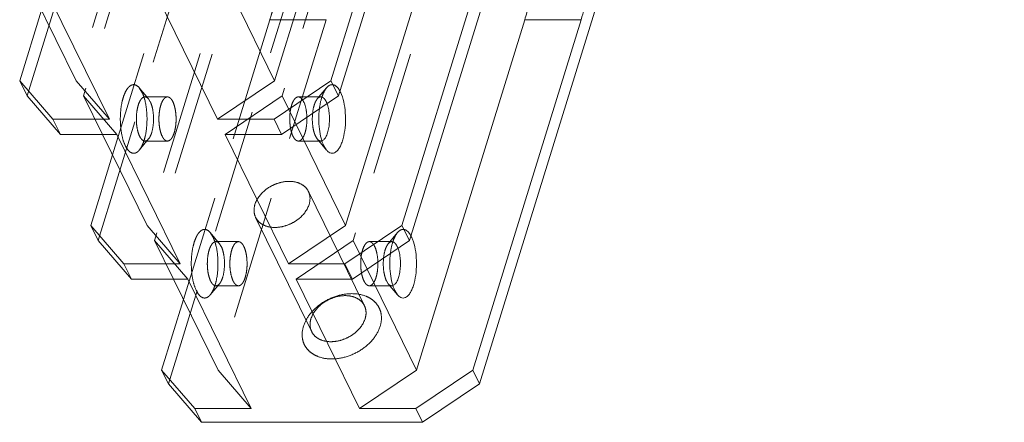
# Model space of a CAD drawing. Header units: millimetres. Extents: x 4497 to 11741, y 5958 to 12619.
# Tile 290 of 424: x 5681 to 5721, y 11425 to 11441. Entities that reach past the tile are written whole.
import ezdxf

# ---------------------------------------------------------------- set-up
doc = ezdxf.new("R2010")
doc.units = ezdxf.units.MM
doc.header["$LTSCALE"] = 0.8
doc.linetypes.add('HIDDEN', pattern=[9.525, 6.35, -3.175])
doc.layers.get('0').update_dxf_attribs({"linetype": 'CONTINUOUS', "lineweight": 0})
doc.layers.add('3', color=5, linetype='HIDDEN', lineweight=0)

msp = doc.modelspace()

# ---------------------------------------------------------------- linework, layer by layer
at = {"linetype": 'Continuous'}
for p, q in [((5721.019, 11495.438), (5699.596, 11426.113)), ((5693.83, 11437.862), (5701.94, 11464.103)), ((5696.728, 11431.957), (5704.838, 11458.198)), ((5695.641, 11452.782), (5691.223, 11438.483)), ((5697.944, 11452.782), (5693.525, 11438.483)), ((5698.539, 11446.877), (5694.121, 11432.578)), ((5700.842, 11446.877), (5696.423, 11432.578)), ((5691.223, 11438.483), (5689.202, 11442.602)), ((5681.293, 11442.201), (5683.117, 11438.483)), ((5681.883, 11442.201), (5684.475, 11436.917)), ((5688.896, 11436.917), (5686.304, 11442.201)), ((5681.705, 11441.363), (5680.815, 11438.483)), ((5701.437, 11440.972), (5697.019, 11426.673)), ((5703.74, 11440.972), (5699.321, 11426.673)), ((5703.74, 11440.972), (5701.437, 11440.972)), ((5680.815, 11438.483), (5682.173, 11436.917)), ((5680.815, 11438.483), (5681.12, 11437.862)), ((5684.475, 11436.917), (5683.117, 11438.483)), ((5691.223, 11438.483), (5688.896, 11436.917)), ((5691.199, 11436.917), (5693.525, 11438.483)), ((5693.83, 11437.862), (5693.525, 11438.483)), ((5682.478, 11436.295), (5681.12, 11437.862)), ((5693.83, 11437.862), (5691.504, 11436.295)), ((5684.475, 11436.917), (5682.173, 11436.917)), ((5682.173, 11436.917), (5682.478, 11436.295)), ((5691.199, 11436.917), (5688.896, 11436.917)), ((5691.504, 11436.295), (5691.199, 11436.917)), ((5694.121, 11432.578), (5692.1, 11436.696)), ((5682.478, 11436.295), (5684.78, 11436.295)), ((5684.191, 11436.295), (5686.015, 11432.578)), ((5684.78, 11436.295), (5687.373, 11431.012)), ((5689.202, 11436.295), (5691.504, 11436.295)), ((5691.794, 11431.012), (5689.202, 11436.295)), ((5693.344, 11435.653), (5693.235, 11435.825)), ((5684.602, 11435.457), (5683.713, 11432.578)), ((5683.713, 11432.578), (5685.071, 11431.012)), ((5683.713, 11432.578), (5684.018, 11431.957)), ((5687.373, 11431.012), (5686.015, 11432.578)), ((5694.121, 11432.578), (5691.794, 11431.012)), ((5694.097, 11431.012), (5696.423, 11432.578)), ((5696.728, 11431.957), (5696.423, 11432.578)), ((5685.376, 11430.39), (5684.018, 11431.957)), ((5696.728, 11431.957), (5694.402, 11430.39)), ((5687.373, 11431.012), (5685.071, 11431.012)), ((5685.071, 11431.012), (5685.376, 11430.39)), ((5694.097, 11431.012), (5691.794, 11431.012)), ((5694.402, 11430.39), (5694.097, 11431.012)), ((5697.019, 11426.673), (5694.998, 11430.791)), ((5685.376, 11430.39), (5687.678, 11430.39)), ((5687.089, 11430.39), (5688.913, 11426.673)), ((5687.678, 11430.39), (5690.271, 11425.106)), ((5692.099, 11430.39), (5694.402, 11430.39)), ((5694.692, 11425.106), (5692.099, 11430.39)), ((5687.5, 11429.552), (5686.611, 11426.673)), ((5696.242, 11429.748), (5696.133, 11429.92)), ((5686.611, 11426.673), (5687.969, 11425.106)), ((5686.611, 11426.673), (5686.885, 11426.113)), ((5690.271, 11425.106), (5688.913, 11426.673)), ((5697.019, 11426.673), (5694.692, 11425.106)), ((5696.995, 11425.106), (5699.321, 11426.673)), ((5699.596, 11426.113), (5699.321, 11426.673)), ((5688.243, 11424.547), (5686.885, 11426.113)), ((5699.596, 11426.113), (5697.269, 11424.547)), ((5690.271, 11425.106), (5687.969, 11425.106)), ((5687.969, 11425.106), (5688.243, 11424.547)), ((5696.995, 11425.106), (5694.692, 11425.106)), ((5697.269, 11424.547), (5696.995, 11425.106)), ((5688.243, 11424.547), (5697.269, 11424.547))]:
    msp.add_line(p, q, dxfattribs=at)
for centre, radius, start, end in [((5687.144, 11445.385), 14.959, 342.8409, 345.2374), ((5692.917, 11437.53), 1.109, 26.1145, 28.5141), ((5695.815, 11431.625), 1.109, 26.1145, 28.5141)]:
    msp.add_arc(centre, radius, start, end, dxfattribs=at)
for points, knots in [([(5704.065, 11442.203), (5704.041, 11442.096), (5703.945, 11441.683), (5703.833, 11441.273), (5703.74, 11440.972)], [0, 0, 0, 0, 0.25741, 1, 1, 1, 1]), ([(5693.913, 11438.019), (5693.917, 11438.011), (5693.933, 11437.977), (5693.947, 11437.943), (5693.958, 11437.917)], [0, 0, 0, 0, 0.241378, 1, 1, 1, 1]), ([(5693.958, 11437.917), (5694.008, 11437.789), (5694.082, 11437.501), (5694.128, 11437.045), (5694.113, 11436.575), (5694.05, 11436.201), (5693.967, 11435.941), (5693.895, 11435.783), (5693.814, 11435.658), (5693.725, 11435.569), (5693.627, 11435.521), (5693.523, 11435.52), (5693.424, 11435.568), (5693.37, 11435.622), (5693.344, 11435.653)], [0, 0, 0, 0, 0.143065, 0.306876, 0.475212, 0.630901, 0.699307, 0.759465, 0.810678, 0.853201, 0.888917, 0.921917, 0.957557, 1, 1, 1, 1]), ([(5693.235, 11435.825), (5693.187, 11435.924), (5693.11, 11436.15), (5693.019, 11436.658), (5693.02, 11437.069), (5693.054, 11437.345)], [0, 0, 0, 0, 0.212029, 0.461698, 1, 1, 1, 1]), ([(5693.363, 11437.553), (5693.388, 11437.488), (5693.428, 11437.344), (5693.46, 11437.115), (5693.468, 11436.872), (5693.45, 11436.633), (5693.408, 11436.414), (5693.345, 11436.233), (5693.267, 11436.1), (5693.194, 11436.041), (5693.157, 11436.029)], [0, 0, 0, 0, 0.128342, 0.27336, 0.426255, 0.577111, 0.71628, 0.835555, 0.929783, 1, 1, 1, 1]), ([(5696.855, 11432.012), (5696.906, 11431.884), (5696.98, 11431.596), (5697.025, 11431.14), (5697.011, 11430.67), (5696.947, 11430.296), (5696.864, 11430.035), (5696.793, 11429.877), (5696.712, 11429.753), (5696.623, 11429.664), (5696.525, 11429.615), (5696.42, 11429.615), (5696.322, 11429.663), (5696.268, 11429.716), (5696.242, 11429.748)], [0, 0, 0, 0, 0.143065, 0.306876, 0.475212, 0.630901, 0.699307, 0.759465, 0.810678, 0.853201, 0.888917, 0.921917, 0.957557, 1, 1, 1, 1]), ([(5696.811, 11432.113), (5696.815, 11432.105), (5696.831, 11432.072), (5696.845, 11432.038), (5696.855, 11432.012)], [0, 0, 0, 0, 0.241378, 1, 1, 1, 1]), ([(5696.261, 11431.647), (5696.286, 11431.583), (5696.326, 11431.439), (5696.358, 11431.21), (5696.366, 11430.967), (5696.348, 11430.727), (5696.306, 11430.509), (5696.243, 11430.328), (5696.165, 11430.194), (5696.091, 11430.136), (5696.055, 11430.124)], [0, 0, 0, 0, 0.128342, 0.27336, 0.426255, 0.577111, 0.71628, 0.835555, 0.929783, 1, 1, 1, 1]), ([(5696.133, 11429.92), (5696.085, 11430.018), (5696.008, 11430.245), (5695.917, 11430.753), (5695.918, 11431.164), (5695.952, 11431.439)], [0, 0, 0, 0, 0.212029, 0.461698, 1, 1, 1, 1])]:
    msp.add_open_spline(points, degree=3, knots=knots, dxfattribs=at)
at = {"layer": '3'}
for p, q in [((5708.308, 11495.438), (5686.885, 11426.113)), ((5681.12, 11437.862), (5689.229, 11464.103)), ((5684.018, 11431.957), (5692.127, 11458.198)), ((5687.536, 11452.782), (5683.117, 11438.483)), ((5688.022, 11452.745), (5683.422, 11437.862)), ((5696.127, 11452.745), (5691.528, 11437.862)), ((5688.131, 11446.877), (5684.602, 11435.457)), ((5690.434, 11446.877), (5686.015, 11432.578)), ((5690.92, 11446.84), (5686.32, 11431.957)), ((5699.025, 11446.84), (5694.426, 11431.957)), ((5691.029, 11440.972), (5687.5, 11429.552)), ((5693.332, 11440.972), (5688.913, 11426.673)), ((5693.332, 11440.972), (5691.029, 11440.972)), ((5686.077, 11437.738), (5685.699, 11438.191)), ((5685.807, 11438.019), (5685.699, 11438.191)), ((5692.965, 11437.738), (5693.343, 11438.191)), ((5683.422, 11437.862), (5684.78, 11436.295)), ((5683.422, 11437.862), (5684.191, 11436.295)), ((5685.929, 11437.822), (5686.85, 11437.822)), ((5686.147, 11437.627), (5686.077, 11437.738)), ((5689.202, 11436.295), (5691.528, 11437.862)), ((5692.1, 11436.696), (5691.528, 11437.862)), ((5692.192, 11437.822), (5693.113, 11437.822)), ((5686.077, 11436.107), (5685.699, 11435.653)), ((5685.929, 11436.022), (5686.85, 11436.022)), ((5692.192, 11436.022), (5693.113, 11436.022)), ((5692.965, 11436.107), (5692.896, 11436.217)), ((5692.965, 11436.107), (5693.343, 11435.653)), ((5692.604, 11433.965), (5694.891, 11429.303)), ((5690.449, 11432.908), (5692.737, 11428.246)), ((5688.975, 11431.832), (5688.597, 11432.286)), ((5688.705, 11432.113), (5688.597, 11432.286)), ((5695.863, 11431.832), (5696.241, 11432.286)), ((5686.32, 11431.957), (5687.678, 11430.39)), ((5686.32, 11431.957), (5687.089, 11430.39)), ((5688.827, 11431.917), (5689.748, 11431.917)), ((5689.045, 11431.722), (5688.975, 11431.832)), ((5692.099, 11430.39), (5694.426, 11431.957)), ((5694.998, 11430.791), (5694.426, 11431.957)), ((5695.09, 11431.917), (5696.011, 11431.917)), ((5688.975, 11430.201), (5688.597, 11429.748)), ((5688.827, 11430.117), (5689.748, 11430.117)), ((5695.09, 11430.117), (5696.011, 11430.117)), ((5695.863, 11430.201), (5695.793, 11430.312)), ((5695.863, 11430.201), (5696.241, 11429.748))]:
    msp.add_line(p, q, dxfattribs=at)
for centre, radius, start, end in [((5683.789, 11437.145), 2.204, 14.802, 15.3703), ((5683.919, 11436.663), 2.069, 342.0975, 345.636), ((5683.609, 11436.746), 2.389, 345.5673, 347.2136), ((5686.686, 11431.24), 2.204, 14.802, 15.3703), ((5686.817, 11430.758), 2.069, 342.0975, 345.636), ((5686.507, 11430.84), 2.389, 345.5673, 347.2136)]:
    msp.add_arc(centre, radius, start, end, dxfattribs=at)
for points, knots in [([(5691.029, 11440.972), (5691.06, 11441.07), (5691.181, 11441.477), (5691.284, 11441.889), (5691.355, 11442.203)], [0, 0, 0, 0, 0.242386, 1, 1, 1, 1]), ([(5685.699, 11438.191), (5685.65, 11438.25), (5685.555, 11438.328), (5685.403, 11438.321), (5685.302, 11438.263), (5685.211, 11438.164), (5685.129, 11438.027), (5685.058, 11437.854), (5684.977, 11437.573), (5684.921, 11437.177), (5684.92, 11436.689), (5684.982, 11436.229), (5685.071, 11435.946), (5685.13, 11435.825)], [0, 0, 0, 0, 0.076634, 0.10973, 0.146262, 0.190323, 0.243594, 0.306076, 0.37681, 0.536181, 0.705291, 0.865486, 1, 1, 1, 1]), ([(5685.914, 11437.729), (5685.907, 11437.756), (5685.878, 11437.855), (5685.841, 11437.951), (5685.807, 11438.019)], [0, 0, 0, 0, 0.26887, 1, 1, 1, 1]), ([(5693.054, 11437.345), (5693.075, 11437.514), (5693.123, 11437.754), (5693.236, 11438.034), (5693.305, 11438.145), (5693.343, 11438.191)], [0, 0, 0, 0, 0.567803, 0.803715, 1, 1, 1, 1]), ([(5693.343, 11438.191), (5693.381, 11438.236), (5693.446, 11438.295), (5693.551, 11438.325), (5693.656, 11438.318), (5693.787, 11438.229), (5693.857, 11438.123), (5693.891, 11438.06)], [0, 0, 0, 0, 0.251678, 0.357718, 0.460777, 0.692817, 1, 1, 1, 1]), ([(5685.929, 11437.822), (5685.891, 11437.822), (5685.829, 11437.792), (5685.768, 11437.725), (5685.702, 11437.622), (5685.639, 11437.451), (5685.592, 11437.211), (5685.573, 11436.945), (5685.586, 11436.677), (5685.629, 11436.432), (5685.68, 11436.282), (5685.711, 11436.217)], [0, 0, 0, 0, 0.065598, 0.107002, 0.155691, 0.274633, 0.417299, 0.57341, 0.730613, 0.876409, 1, 1, 1, 1]), ([(5685.94, 11436.217), (5685.995, 11436.463), (5686.038, 11436.966), (5685.983, 11437.468), (5685.92, 11437.708)], [0, 0, 0, 0, 0.504123, 1, 1, 1, 1]), ([(5686.077, 11437.738), (5686.057, 11437.762), (5686.014, 11437.804), (5685.955, 11437.822), (5685.929, 11437.822)], [0, 0, 0, 0, 0.549161, 1, 1, 1, 1]), ([(5686.077, 11436.107), (5686.108, 11436.143), (5686.162, 11436.237), (5686.244, 11436.473), (5686.291, 11436.824), (5686.274, 11437.186), (5686.216, 11437.456), (5686.173, 11437.575), (5686.147, 11437.627)], [0, 0, 0, 0, 0.090978, 0.203591, 0.474661, 0.759965, 0.889003, 1, 1, 1, 1]), ([(5686.85, 11437.822), (5686.812, 11437.822), (5686.75, 11437.792), (5686.689, 11437.725), (5686.623, 11437.622), (5686.56, 11437.451), (5686.513, 11437.211), (5686.495, 11436.945), (5686.507, 11436.677), (5686.55, 11436.432), (5686.601, 11436.282), (5686.632, 11436.217)], [0, 0, 0, 0, 0.065614, 0.107022, 0.155733, 0.274693, 0.417354, 0.573455, 0.730625, 0.876438, 1, 1, 1, 1]), ([(5687.068, 11437.627), (5687.054, 11437.656), (5687.024, 11437.708), (5686.971, 11437.771), (5686.913, 11437.812), (5686.87, 11437.822), (5686.85, 11437.822)], [0, 0, 0, 0, 0.315338, 0.582055, 0.804621, 1, 1, 1, 1]), ([(5686.85, 11436.022), (5686.889, 11436.022), (5686.95, 11436.052), (5687.011, 11436.119), (5687.077, 11436.223), (5687.14, 11436.394), (5687.188, 11436.633), (5687.206, 11436.899), (5687.193, 11437.167), (5687.15, 11437.412), (5687.1, 11437.562), (5687.068, 11437.627)], [0, 0, 0, 0, 0.065614, 0.107022, 0.155733, 0.274693, 0.417354, 0.573455, 0.730625, 0.876438, 1, 1, 1, 1]), ([(5692.192, 11437.822), (5692.154, 11437.822), (5692.092, 11437.792), (5692.031, 11437.725), (5691.966, 11437.622), (5691.902, 11437.451), (5691.855, 11437.211), (5691.837, 11436.945), (5691.85, 11436.677), (5691.892, 11436.432), (5691.943, 11436.282), (5691.974, 11436.217)], [0, 0, 0, 0, 0.065614, 0.107022, 0.155733, 0.274693, 0.417354, 0.573455, 0.730625, 0.876438, 1, 1, 1, 1]), ([(5692.41, 11437.627), (5692.396, 11437.656), (5692.366, 11437.708), (5692.313, 11437.771), (5692.255, 11437.812), (5692.212, 11437.822), (5692.192, 11437.822)], [0, 0, 0, 0, 0.315338, 0.582055, 0.804621, 1, 1, 1, 1]), ([(5692.542, 11436.992), (5692.538, 11437.11), (5692.515, 11437.327), (5692.454, 11437.538), (5692.41, 11437.627)], [0, 0, 0, 0, 0.544597, 1, 1, 1, 1]), ([(5692.896, 11436.217), (5692.87, 11436.269), (5692.827, 11436.389), (5692.769, 11436.659), (5692.752, 11437.02), (5692.798, 11437.371), (5692.881, 11437.607), (5692.935, 11437.701), (5692.965, 11437.738)], [0, 0, 0, 0, 0.110997, 0.240035, 0.525339, 0.796409, 0.909022, 1, 1, 1, 1]), ([(5692.965, 11437.738), (5692.986, 11437.762), (5693.029, 11437.804), (5693.087, 11437.822), (5693.113, 11437.822)], [0, 0, 0, 0, 0.548877, 1, 1, 1, 1]), ([(5693.159, 11437.815), (5693.194, 11437.803), (5693.265, 11437.746), (5693.309, 11437.671), (5693.331, 11437.627)], [0, 0, 0, 0, 0.428823, 1, 1, 1, 1]), ([(5693.331, 11437.627), (5693.334, 11437.621), (5693.346, 11437.597), (5693.356, 11437.572), (5693.363, 11437.553)], [0, 0, 0, 0, 0.240336, 1, 1, 1, 1]), ([(5692.192, 11436.022), (5692.217, 11436.022), (5692.272, 11436.038), (5692.341, 11436.1), (5692.402, 11436.194), (5692.455, 11436.316), (5692.497, 11436.464), (5692.537, 11436.69), (5692.545, 11436.87), (5692.542, 11436.992)], [0, 0, 0, 0, 0.067594, 0.14849, 0.24935, 0.371122, 0.511646, 0.666892, 1, 1, 1, 1]), ([(5685.699, 11435.654), (5685.74, 11435.702), (5685.813, 11435.823), (5685.864, 11435.954), (5685.888, 11436.027)], [0, 0, 0, 0, 0.451973, 1, 1, 1, 1]), ([(5685.711, 11436.217), (5685.725, 11436.188), (5685.755, 11436.136), (5685.808, 11436.073), (5685.866, 11436.032), (5685.909, 11436.022), (5685.929, 11436.022)], [0, 0, 0, 0, 0.315519, 0.58212, 0.804617, 1, 1, 1, 1]), ([(5685.929, 11436.022), (5685.955, 11436.022), (5686.014, 11436.041), (5686.057, 11436.082), (5686.077, 11436.107)], [0, 0, 0, 0, 0.451123, 1, 1, 1, 1]), ([(5686.632, 11436.217), (5686.646, 11436.188), (5686.676, 11436.136), (5686.729, 11436.073), (5686.787, 11436.032), (5686.83, 11436.022), (5686.85, 11436.022)], [0, 0, 0, 0, 0.315338, 0.582055, 0.804621, 1, 1, 1, 1]), ([(5691.974, 11436.217), (5691.989, 11436.188), (5692.018, 11436.136), (5692.071, 11436.073), (5692.13, 11436.032), (5692.173, 11436.022), (5692.192, 11436.022)], [0, 0, 0, 0, 0.315338, 0.582055, 0.804621, 1, 1, 1, 1]), ([(5693.113, 11436.022), (5693.087, 11436.022), (5693.029, 11436.041), (5692.986, 11436.082), (5692.965, 11436.107)], [0, 0, 0, 0, 0.450839, 1, 1, 1, 1]), ([(5685.13, 11435.825), (5685.164, 11435.755), (5685.235, 11435.637), (5685.37, 11435.532), (5685.481, 11435.518), (5685.56, 11435.537), (5685.635, 11435.584), (5685.678, 11435.628), (5685.699, 11435.654)], [0, 0, 0, 0, 0.314294, 0.548659, 0.650108, 0.753218, 0.867683, 1, 1, 1, 1]), ([(5690.421, 11433.436), (5690.488, 11433.653), (5690.716, 11433.953), (5691.117, 11434.215), (5691.47, 11434.348), (5691.828, 11434.392), (5692.16, 11434.344), (5692.436, 11434.203), (5692.563, 11434.048), (5692.603, 11433.965)], [0, 0, 0, 0, 0.251344, 0.390656, 0.530394, 0.664055, 0.786851, 0.897554, 1, 1, 1, 1]), ([(5692.603, 11433.965), (5692.642, 11433.887), (5692.686, 11433.707), (5692.659, 11433.525), (5692.632, 11433.436)], [0, 0, 0, 0, 0.482768, 1, 1, 1, 1]), ([(5690.449, 11432.907), (5690.411, 11432.985), (5690.366, 11433.165), (5690.394, 11433.347), (5690.421, 11433.436)], [0, 0, 0, 0, 0.482768, 1, 1, 1, 1]), ([(5692.632, 11433.436), (5692.565, 11433.22), (5692.336, 11432.92), (5691.935, 11432.657), (5691.583, 11432.525), (5691.225, 11432.481), (5690.892, 11432.529), (5690.616, 11432.67), (5690.49, 11432.824), (5690.449, 11432.907)], [0, 0, 0, 0, 0.251344, 0.390656, 0.530394, 0.664055, 0.786851, 0.897554, 1, 1, 1, 1]), ([(5688.597, 11432.286), (5688.548, 11432.345), (5688.453, 11432.423), (5688.301, 11432.415), (5688.2, 11432.358), (5688.109, 11432.259), (5688.027, 11432.121), (5687.956, 11431.949), (5687.875, 11431.668), (5687.819, 11431.272), (5687.818, 11430.783), (5687.88, 11430.324), (5687.968, 11430.041), (5688.028, 11429.92)], [0, 0, 0, 0, 0.076634, 0.10973, 0.146262, 0.190323, 0.243594, 0.306076, 0.37681, 0.536181, 0.705291, 0.865486, 1, 1, 1, 1]), ([(5696.241, 11432.285), (5696.279, 11432.33), (5696.344, 11432.39), (5696.449, 11432.42), (5696.554, 11432.413), (5696.685, 11432.324), (5696.755, 11432.218), (5696.789, 11432.155)], [0, 0, 0, 0, 0.251678, 0.357718, 0.460777, 0.692817, 1, 1, 1, 1]), ([(5688.812, 11431.824), (5688.805, 11431.851), (5688.775, 11431.949), (5688.739, 11432.046), (5688.705, 11432.113)], [0, 0, 0, 0, 0.26887, 1, 1, 1, 1]), ([(5695.952, 11431.439), (5695.973, 11431.609), (5696.021, 11431.849), (5696.134, 11432.128), (5696.203, 11432.24), (5696.241, 11432.285)], [0, 0, 0, 0, 0.567803, 0.803715, 1, 1, 1, 1]), ([(5688.827, 11431.917), (5688.789, 11431.917), (5688.727, 11431.887), (5688.666, 11431.82), (5688.6, 11431.717), (5688.537, 11431.545), (5688.489, 11431.306), (5688.471, 11431.04), (5688.484, 11430.772), (5688.527, 11430.527), (5688.577, 11430.377), (5688.609, 11430.312)], [0, 0, 0, 0, 0.065598, 0.107002, 0.155691, 0.274633, 0.417299, 0.57341, 0.730613, 0.876409, 1, 1, 1, 1]), ([(5688.837, 11430.311), (5688.893, 11430.557), (5688.936, 11431.06), (5688.881, 11431.563), (5688.818, 11431.803)], [0, 0, 0, 0, 0.504123, 1, 1, 1, 1]), ([(5688.975, 11431.832), (5688.955, 11431.857), (5688.912, 11431.898), (5688.853, 11431.917), (5688.827, 11431.917)], [0, 0, 0, 0, 0.549161, 1, 1, 1, 1]), ([(5688.975, 11430.201), (5689.006, 11430.238), (5689.06, 11430.332), (5689.142, 11430.568), (5689.189, 11430.919), (5689.172, 11431.28), (5689.114, 11431.55), (5689.071, 11431.67), (5689.045, 11431.722)], [0, 0, 0, 0, 0.090978, 0.203591, 0.474661, 0.759965, 0.889003, 1, 1, 1, 1]), ([(5689.748, 11431.917), (5689.71, 11431.917), (5689.648, 11431.887), (5689.587, 11431.82), (5689.521, 11431.716), (5689.458, 11431.545), (5689.411, 11431.306), (5689.392, 11431.04), (5689.405, 11430.772), (5689.448, 11430.526), (5689.498, 11430.376), (5689.53, 11430.312)], [0, 0, 0, 0, 0.065614, 0.107022, 0.155733, 0.274693, 0.417354, 0.573455, 0.730625, 0.876438, 1, 1, 1, 1]), ([(5689.966, 11431.722), (5689.952, 11431.751), (5689.922, 11431.803), (5689.869, 11431.866), (5689.811, 11431.907), (5689.768, 11431.917), (5689.748, 11431.917)], [0, 0, 0, 0, 0.315338, 0.582055, 0.804621, 1, 1, 1, 1]), ([(5689.748, 11430.117), (5689.786, 11430.117), (5689.848, 11430.147), (5689.909, 11430.214), (5689.975, 11430.317), (5690.038, 11430.488), (5690.086, 11430.728), (5690.104, 11430.994), (5690.091, 11431.262), (5690.048, 11431.507), (5689.998, 11431.657), (5689.966, 11431.722)], [0, 0, 0, 0, 0.065614, 0.107022, 0.155733, 0.274693, 0.417354, 0.573455, 0.730625, 0.876438, 1, 1, 1, 1]), ([(5695.09, 11431.917), (5695.052, 11431.917), (5694.99, 11431.887), (5694.929, 11431.82), (5694.864, 11431.716), (5694.8, 11431.545), (5694.753, 11431.306), (5694.735, 11431.04), (5694.747, 11430.772), (5694.79, 11430.526), (5694.841, 11430.376), (5694.872, 11430.312)], [0, 0, 0, 0, 0.065614, 0.107022, 0.155733, 0.274693, 0.417354, 0.573455, 0.730625, 0.876438, 1, 1, 1, 1]), ([(5695.308, 11431.722), (5695.294, 11431.751), (5695.264, 11431.803), (5695.211, 11431.866), (5695.153, 11431.907), (5695.11, 11431.917), (5695.09, 11431.917)], [0, 0, 0, 0, 0.315338, 0.582055, 0.804621, 1, 1, 1, 1]), ([(5695.44, 11431.086), (5695.436, 11431.205), (5695.413, 11431.422), (5695.352, 11431.633), (5695.308, 11431.722)], [0, 0, 0, 0, 0.544597, 1, 1, 1, 1]), ([(5695.793, 11430.312), (5695.768, 11430.364), (5695.725, 11430.483), (5695.667, 11430.753), (5695.65, 11431.115), (5695.696, 11431.466), (5695.778, 11431.702), (5695.833, 11431.796), (5695.863, 11431.832)], [0, 0, 0, 0, 0.110997, 0.240035, 0.525339, 0.796409, 0.909022, 1, 1, 1, 1]), ([(5695.863, 11431.832), (5695.884, 11431.857), (5695.926, 11431.898), (5695.985, 11431.917), (5696.011, 11431.917)], [0, 0, 0, 0, 0.548877, 1, 1, 1, 1]), ([(5696.056, 11431.909), (5696.092, 11431.898), (5696.163, 11431.841), (5696.207, 11431.766), (5696.229, 11431.722)], [0, 0, 0, 0, 0.428823, 1, 1, 1, 1]), ([(5696.229, 11431.722), (5696.232, 11431.716), (5696.244, 11431.692), (5696.254, 11431.667), (5696.261, 11431.647)], [0, 0, 0, 0, 0.240336, 1, 1, 1, 1]), ([(5695.09, 11430.117), (5695.115, 11430.117), (5695.17, 11430.133), (5695.239, 11430.195), (5695.3, 11430.289), (5695.353, 11430.411), (5695.395, 11430.558), (5695.435, 11430.785), (5695.443, 11430.965), (5695.44, 11431.086)], [0, 0, 0, 0, 0.067594, 0.14849, 0.24935, 0.371122, 0.511646, 0.666892, 1, 1, 1, 1]), ([(5688.597, 11429.748), (5688.638, 11429.797), (5688.711, 11429.918), (5688.762, 11430.049), (5688.786, 11430.122)], [0, 0, 0, 0, 0.451973, 1, 1, 1, 1]), ([(5688.609, 11430.312), (5688.623, 11430.283), (5688.653, 11430.231), (5688.706, 11430.168), (5688.764, 11430.127), (5688.807, 11430.117), (5688.827, 11430.117)], [0, 0, 0, 0, 0.315519, 0.58212, 0.804617, 1, 1, 1, 1]), ([(5688.827, 11430.117), (5688.853, 11430.117), (5688.912, 11430.135), (5688.955, 11430.177), (5688.975, 11430.201)], [0, 0, 0, 0, 0.451123, 1, 1, 1, 1]), ([(5689.53, 11430.312), (5689.544, 11430.283), (5689.574, 11430.231), (5689.627, 11430.168), (5689.685, 11430.127), (5689.728, 11430.117), (5689.748, 11430.117)], [0, 0, 0, 0, 0.315338, 0.582055, 0.804621, 1, 1, 1, 1]), ([(5694.872, 11430.312), (5694.887, 11430.283), (5694.916, 11430.231), (5694.969, 11430.168), (5695.027, 11430.127), (5695.07, 11430.117), (5695.09, 11430.117)], [0, 0, 0, 0, 0.315338, 0.582055, 0.804621, 1, 1, 1, 1]), ([(5696.011, 11430.117), (5695.985, 11430.117), (5695.926, 11430.135), (5695.884, 11430.177), (5695.863, 11430.201)], [0, 0, 0, 0, 0.450839, 1, 1, 1, 1]), ([(5688.028, 11429.92), (5688.062, 11429.85), (5688.133, 11429.731), (5688.268, 11429.627), (5688.379, 11429.612), (5688.458, 11429.632), (5688.533, 11429.679), (5688.576, 11429.723), (5688.597, 11429.748)], [0, 0, 0, 0, 0.314294, 0.548659, 0.650108, 0.753218, 0.867683, 1, 1, 1, 1]), ([(5695.532, 11428.463), (5695.583, 11428.626), (5695.609, 11428.889), (5695.507, 11429.208), (5695.371, 11429.414), (5695.181, 11429.582), (5694.856, 11429.751), (5694.356, 11429.828), (5693.73, 11429.72), (5693.14, 11429.435), (5692.665, 11429.011), (5692.458, 11428.648), (5692.401, 11428.463)], [0, 0, 0, 0, 0.11095, 0.163425, 0.215831, 0.269926, 0.327082, 0.45233, 0.590992, 0.735027, 0.874127, 1, 1, 1, 1]), ([(5694.891, 11429.303), (5694.851, 11429.386), (5694.725, 11429.54), (5694.449, 11429.681), (5694.116, 11429.73), (5693.758, 11429.686), (5693.405, 11429.554), (5693.005, 11429.29), (5692.776, 11428.991), (5692.709, 11428.774)], [0, 0, 0, 0, 0.10249, 0.213176, 0.335953, 0.469606, 0.609349, 0.748703, 1, 1, 1, 1]), ([(5694.919, 11428.774), (5694.947, 11428.863), (5694.974, 11429.045), (5694.93, 11429.225), (5694.891, 11429.303)], [0, 0, 0, 0, 0.51752, 1, 1, 1, 1]), ([(5692.709, 11428.774), (5692.681, 11428.685), (5692.654, 11428.504), (5692.699, 11428.324), (5692.737, 11428.246)], [0, 0, 0, 0, 0.517248, 1, 1, 1, 1]), ([(5692.737, 11428.246), (5692.777, 11428.163), (5692.904, 11428.008), (5693.179, 11427.867), (5693.512, 11427.819), (5693.87, 11427.863), (5694.223, 11427.995), (5694.624, 11428.258), (5694.852, 11428.558), (5694.919, 11428.774)], [0, 0, 0, 0, 0.102443, 0.213134, 0.335913, 0.46957, 0.609315, 0.74866, 1, 1, 1, 1]), ([(5692.401, 11428.463), (5692.351, 11428.301), (5692.324, 11428.038), (5692.426, 11427.719), (5692.562, 11427.513), (5692.753, 11427.345), (5693.078, 11427.176), (5693.577, 11427.098), (5694.203, 11427.207), (5694.794, 11427.492), (5695.268, 11427.916), (5695.475, 11428.279), (5695.532, 11428.463)], [0, 0, 0, 0, 0.11095, 0.163425, 0.215831, 0.269926, 0.327082, 0.45233, 0.590992, 0.735027, 0.874127, 1, 1, 1, 1])]:
    msp.add_open_spline(points, degree=3, knots=knots, dxfattribs=at)
for points in [[(5693.113, 11437.822), (5693.129, 11437.822), (5693.144, 11437.819), (5693.159, 11437.815)], [(5693.157, 11436.029), (5693.143, 11436.025), (5693.128, 11436.022), (5693.113, 11436.022)], [(5696.011, 11431.917), (5696.027, 11431.917), (5696.042, 11431.914), (5696.056, 11431.909)], [(5696.055, 11430.124), (5696.041, 11430.119), (5696.026, 11430.117), (5696.011, 11430.117)]]:
    msp.add_open_spline(points, degree=3, dxfattribs=at)

doc.saveas('drawing.dxf')
